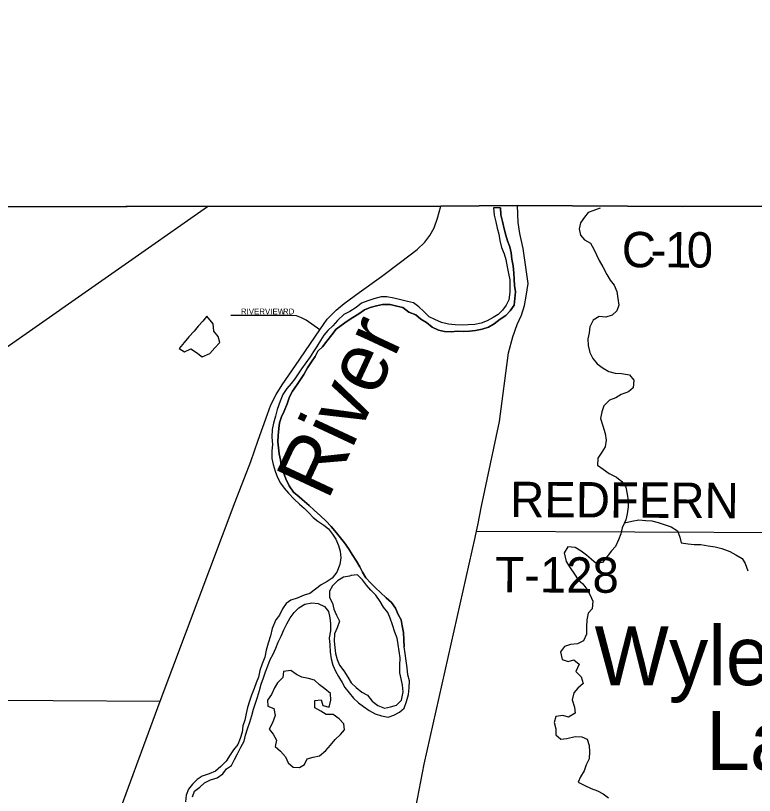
# Model space of a CAD drawing. Extents: x 1857828 to 2277390, y 930619 to 1324581.
# Drawn here: x 2128311 to 2134580, y 1216241 to 1222854 of the extents above; entities that cross this region are included whole.
import ezdxf

# ---------------------------------------------------------------- set-up
doc = ezdxf.new("R2010")
doc.units = 0
for name, color, linetype in [('GM_X_Adjacent_County', 7, 'Continuous'), ('GM_X_Corporation', 7, 'Continuous'), ('GM_X_County', 7, 'Continuous'), ('GM_X_County_Road', 7, 'Continuous'), ('GM_X_County_Road_Text', 7, 'Continuous'), ('GM_X_Major_River', 7, 'Continuous'), ('GM_X_Major_River_Text', 7, 'Continuous'), ('GM_X_Minor_Lake', 7, 'Continuous'), ('GM_X_Minor_Lake_Text', 7, 'Continuous'), ('GM_X_Minor_River', 7, 'Continuous'), ('GM_X_Rail_Line', 7, 'Continuous'), ('GM_X_State_Route', 7, 'Continuous'), ('GM_X_Township', 7, 'Continuous'), ('GM_X_Township_Road', 7, 'Continuous'), ('GM_X_Township_Road_Text', 7, 'Continuous'), ('GM_X_Township_Subdivision', 7, 'Continuous'), ('GM_X_Township_Subdivision_Text', 7, 'Continuous')]:
    doc.layers.add(name, color=color, linetype=linetype)

msp = doc.modelspace()

# ---------------------------------------------------------------- linework, layer by layer
at = {"layer": 'GM_X_Adjacent_County'}
msp.add_lwpolyline([(2139563.1, 1207294.1), (2139553.6, 1210761.2), (2139571.8, 1213893.1), (2139604.7, 1218402.7), (2139646.1, 1221239.5), (2136937.2, 1221238.6), (2136645.5, 1221239.3), (2136342.6, 1221236.4), (2136043.5, 1221235.6), (2135741.4, 1221239.3), (2135440.8, 1221237.8), (2135226.5, 1221239.7), (2135145.8, 1221238.6), (2133969.3, 1221233.9), (2132570.2, 1221243.7), (2131919.6, 1221238.9), (2126567.4, 1221231.3)], dxfattribs=at)
at = {"layer": 'GM_X_Corporation'}
msp.add_lwpolyline([(2139398.1, 1222941.2), (2139620.6, 1222848.6), (2139646.1, 1221239.5), (2136937.2, 1221238.6), (2136645.5, 1221239.3), (2136342.6, 1221236.4), (2136043.5, 1221235.6), (2135741.4, 1221239.3), (2135440.8, 1221237.8), (2135226.5, 1221239.7), (2135145.8, 1221238.6), (2133969.3, 1221233.9), (2132570.2, 1221243.7), (2131919.6, 1221238.9), (2126567.4, 1221231.3)], dxfattribs=at)
at = {"layer": 'GM_X_County'}
msp.add_lwpolyline([(2126567.4, 1221231.3), (2131919.6, 1221238.9), (2132570.2, 1221243.7), (2133969.3, 1221233.9), (2135145.8, 1221238.6), (2135226.5, 1221239.7), (2135440.8, 1221237.8), (2135741.4, 1221239.3), (2136043.5, 1221235.6), (2136342.6, 1221236.4), (2136645.5, 1221239.3), (2136937.2, 1221238.6), (2139646.1, 1221239.5), (2139604.7, 1218402.7), (2139571.8, 1213893.1), (2139553.6, 1210761.2), (2139563.1, 1207294.1)], dxfattribs=at)
at = {"layer": 'GM_X_County_Road'}
for points in [[(2126594.7, 1221231.4), (2131919.6, 1221238.9)], [(2129110.3, 1215882.2), (2129538.1, 1217040.7), (2130174, 1218731.1), (2130305.8, 1219071), (2130370.5, 1219253.7), (2130449.7, 1219474.8), (2130476.8, 1219552), (2130521, 1219640.5), (2130573.3, 1219721.2), (2130686.7, 1219887.6), (2130891.3, 1220188), (2130956.1, 1220278.1), (2131031.6, 1220355.3), (2131099.2, 1220411), (2131227.3, 1220504.5), (2131416.2, 1220642.5), (2131578.1, 1220762.3), (2131719.6, 1220869), (2131783.8, 1220933.5), (2131826.7, 1220988.9), (2131862.8, 1221054.8), (2131891.7, 1221137), (2131919.6, 1221238.9)], [(2132570.1, 1221243.7), (2133969.3, 1221233.9), (2135145.8, 1221238.6), (2135226.5, 1221239.7), (2135440.8, 1221237.8), (2135741.4, 1221239.3), (2136043.5, 1221235.6), (2136342.6, 1221236.4), (2136645.5, 1221239.3), (2136937.2, 1221238.6), (2139646.1, 1221239.5)], [(2121546.9, 1217132.5), (2124088.1, 1217072.5), (2129538.1, 1217040.7)]]:
    msp.add_lwpolyline(points, dxfattribs=at)
at = {"layer": 'GM_X_Major_River'}
for points in [[(2132366.8, 1221223.6), (2132371.5, 1221161.8), (2132386.2, 1221105.8), (2132396.9, 1221049.8), (2132411.5, 1220999.8), (2132420.2, 1220945.8), (2132435, 1220885.8), (2132455.7, 1220833.9), (2132470.3, 1220785.9), (2132483.1, 1220723.9), (2132493.9, 1220665.9), (2132504.5, 1220613.9), (2132505.2, 1220561.7), (2132505.8, 1220509.6), (2132496.6, 1220443.3), (2132473.1, 1220398.8), (2132441.6, 1220354.3), (2132406, 1220317.7), (2132362.2, 1220293.1), (2132312.4, 1220264.4), (2132260.5, 1220245.6), (2132208.5, 1220235), (2132152.4, 1220230.2), (2132100.3, 1220229.6), (2132040.2, 1220230.8), (2131984, 1220236.1), (2131925.6, 1220251.4), (2131867.2, 1220276.7), (2131820.8, 1220300.2), (2131776.1, 1220343.7), (2131733.5, 1220385.3), (2131687, 1220416.8), (2131636.7, 1220430.2), (2131580.4, 1220443.5), (2131520.1, 1220458.8), (2131461.8, 1220470.1), (2131411.7, 1220469.4), (2131349.8, 1220450.6), (2131299.9, 1220433.9), (2131246, 1220415.2), (2131200.3, 1220378.5), (2131146.6, 1220345.7), (2131096.8, 1220319), (2131041.3, 1220268.1), (2131001.8, 1220221.5), (2130960.2, 1220182.8), (2130926.6, 1220144.3), (2130899.1, 1220099.8), (2130867.6, 1220047.2), (2130838.1, 1220004.7), (2130810.6, 1219960.2), (2130775.1, 1219909.6), (2130737.7, 1219857), (2130710.1, 1219814.5), (2130680.6, 1219774), (2130649, 1219733.5), (2130611.4, 1219690.9), (2130580, 1219640.4), (2130554.6, 1219583.9), (2130529.4, 1219513.3), (2130516.1, 1219457), (2130500.8, 1219398.6), (2130487.4, 1219344.3), (2130486.2, 1219278.1), (2130491, 1219216), (2130485.7, 1219161.8), (2130486.5, 1219097.6), (2130497.1, 1219047.6), (2130513.8, 1218991.6), (2130534.6, 1218935.7), (2130559.2, 1218887.9), (2130589.8, 1218846.1), (2130626.4, 1218804.5), (2130675.2, 1218753), (2130719.8, 1218711.4), (2130758.3, 1218677.8), (2130798.9, 1218636.2), (2130835.5, 1218598.6), (2130876, 1218565), (2130926.5, 1218533.6), (2130965, 1218500), (2130999.6, 1218456.3), (2131028.2, 1218412.5), (2131050.9, 1218358.6), (2131065.6, 1218310.7), (2131070.3, 1218254.6), (2131061, 1218198.3), (2131035.7, 1218133.8), (2130996.2, 1218083.1), (2130954.5, 1218054.5), (2130902.7, 1218025.8), (2130855, 1217989.1), (2130807.4, 1217954.3), (2130759.4, 1217937.7), (2130701.6, 1217912.9), (2130647.7, 1217896.1), (2130606, 1217867.5), (2130574.4, 1217823), (2130549, 1217770.5), (2130519.4, 1217730), (2130488.3, 1217655.4)], [(2132425.4, 1221223.4), (2132429.6, 1221164.5), (2132442.3, 1221108.5), (2132457.1, 1221046.5), (2132469.8, 1220992.5), (2132486.4, 1220944.6), (2132505.1, 1220892.7), (2132515.8, 1220840.7), (2132522.4, 1220788.6), (2132533.2, 1220730.6), (2132537.9, 1220670.4), (2132540.6, 1220618.3), (2132545.2, 1220566.2), (2132553.9, 1220510.2), (2132546.6, 1220453.9), (2132541.3, 1220397.7), (2132507.8, 1220351.1), (2132470.2, 1220310.5), (2132422.5, 1220279.8), (2132370.9, 1220239), (2132323.1, 1220212.4), (2132269.2, 1220193.6), (2132213.2, 1220182.9), (2132163.1, 1220178.2), (2132111, 1220173.5), (2132056.9, 1220176.8), (2132006.8, 1220172.2), (2131950.7, 1220173.5), (2131900.4, 1220184.9), (2131846, 1220210.2), (2131797.3, 1220251.7), (2131750.9, 1220279.2), (2131708.3, 1220314.8), (2131647.9, 1220340.1), (2131597.3, 1220377.6), (2131545, 1220390.9), (2131490.7, 1220404.3), (2131424.6, 1220403.4), (2131372.6, 1220392.7), (2131320.6, 1220378), (2131272.8, 1220357.3), (2131223.1, 1220324.6), (2131171.3, 1220293.8), (2131123.6, 1220261.1), (2131073.9, 1220224.4), (2131032.2, 1220193.8), (2130994.7, 1220145.1), (2130953.3, 1220092.5), (2130915.8, 1220043.8), (2130876.1, 1220009.2), (2130852.6, 1219962.8), (2130821.1, 1219916.3), (2130787.7, 1219865.7), (2130756.3, 1219811.1), (2130728.7, 1219768.6), (2130695.3, 1219718.1), (2130661.8, 1219667.5), (2130634.3, 1219621), (2130615, 1219562.6), (2130589.7, 1219500.1), (2130568.3, 1219451.7), (2130550.9, 1219401.3), (2130543.5, 1219351), (2130540.2, 1219292.8), (2130534.8, 1219238.6), (2130541.5, 1219188.5), (2130548.1, 1219138.5), (2130558.8, 1219086.5), (2130565.4, 1219036.4), (2130584.2, 1218978.5), (2130602.9, 1218924.6), (2130633.7, 1218866.8), (2130668.4, 1218813.1), (2130717, 1218773.6), (2130761.6, 1218734), (2130802.2, 1218698.4), (2130844.7, 1218660.9), (2130897.5, 1218611.4), (2130944.1, 1218567.9), (2130988.8, 1218520.3), (2131033.6, 1218466.7), (2131068.2, 1218425.1), (2131102.8, 1218383.4), (2131135.5, 1218333.6), (2131168.1, 1218283.9), (2131202.9, 1218226.2), (2131231.6, 1218178.4), (2131254.2, 1218132.6), (2131282.9, 1218086.8), (2131325.5, 1218039.2), (2131364.1, 1217999.6), (2131408.7, 1217960.1), (2131455.4, 1217916.5), (2131502, 1217877), (2131534.6, 1217829.3), (2131557.4, 1217775.4), (2131582, 1217729.6), (2131592.6, 1217677.6), (2131603.4, 1217621.6), (2131606.1, 1217561.4), (2131608.9, 1217499.3)], [(2131608.9, 1217499.3), (2131606.1, 1217561.4), (2131603.4, 1217621.6), (2131592.6, 1217677.6), (2131582, 1217729.6), (2131557.4, 1217775.4), (2131534.6, 1217829.3), (2131502, 1217877), (2131455.4, 1217916.5), (2131408.7, 1217960.1), (2131364.1, 1217999.6), (2131325.5, 1218039.2), (2131282.9, 1218086.8), (2131254.2, 1218132.6), (2131231.6, 1218178.4), (2131202.9, 1218226.2), (2131168.1, 1218283.9), (2131135.5, 1218333.6), (2131102.8, 1218383.4), (2131068.2, 1218425.1), (2131033.6, 1218466.7), (2130988.8, 1218520.3), (2130944.1, 1218567.9), (2130897.5, 1218611.4), (2130844.7, 1218660.9), (2130802.2, 1218698.4), (2130761.6, 1218734), (2130717, 1218773.6), (2130668.4, 1218813.1), (2130633.7, 1218866.8), (2130602.9, 1218924.6), (2130584.2, 1218978.5), (2130565.4, 1219036.4), (2130558.8, 1219086.5), (2130548.1, 1219138.5), (2130541.5, 1219188.5), (2130534.8, 1219238.6), (2130540.2, 1219292.8), (2130543.5, 1219351), (2130550.9, 1219401.3), (2130568.3, 1219451.7), (2130589.7, 1219500.1), (2130615, 1219562.6), (2130634.3, 1219621), (2130661.8, 1219667.5), (2130695.3, 1219718.1), (2130728.7, 1219768.6), (2130756.3, 1219811.1), (2130787.7, 1219865.7), (2130821.1, 1219916.3), (2130852.6, 1219962.8), (2130876.1, 1220009.2), (2130915.8, 1220043.8), (2130953.3, 1220092.5), (2130994.7, 1220145.1), (2131032.2, 1220193.8), (2131073.9, 1220224.4), (2131123.6, 1220261.1), (2131171.3, 1220293.8), (2131223.1, 1220324.6), (2131272.8, 1220357.3), (2131320.6, 1220378), (2131372.6, 1220392.7), (2131424.6, 1220403.4), (2131490.7, 1220404.3), (2131545, 1220390.9), (2131597.3, 1220377.6), (2131647.9, 1220340.1), (2131708.3, 1220314.8), (2131750.9, 1220279.2), (2131797.3, 1220251.7), (2131846, 1220210.2), (2131900.4, 1220184.9), (2131950.7, 1220173.5), (2132006.8, 1220172.2), (2132056.9, 1220176.8), (2132111, 1220173.5), (2132163.1, 1220178.2), (2132213.2, 1220182.9), (2132269.2, 1220193.6), (2132323.1, 1220212.4), (2132370.9, 1220239), (2132422.5, 1220279.8), (2132470.2, 1220310.5), (2132507.8, 1220351.1), (2132541.3, 1220397.7), (2132546.6, 1220453.9), (2132553.9, 1220510.2), (2132545.2, 1220566.2), (2132540.6, 1220618.3), (2132537.9, 1220670.4), (2132533.2, 1220730.6), (2132522.4, 1220788.6), (2132515.8, 1220840.7), (2132505.1, 1220892.7), (2132486.4, 1220944.6), (2132469.8, 1220992.5), (2132457.1, 1221046.5), (2132442.3, 1221108.5), (2132429.6, 1221164.5), (2132425.4, 1221223.3)], [(2132425.4, 1221223.3), (2132366.8, 1221223.6)], [(2131586.4, 1217047.7), (2131599.6, 1217118.1), (2131594.9, 1217176.2), (2131582.2, 1217228.1), (2131571.5, 1217280.2), (2131572.7, 1217342.4), (2131574, 1217406.6), (2131565.2, 1217462.6), (2131556.5, 1217520.7), (2131549.8, 1217574.8), (2131529.1, 1217624.6), (2131508.3, 1217686.6), (2131489.6, 1217742.5), (2131470.9, 1217792.4), (2131432.3, 1217836), (2131403.7, 1217883.8), (2131366.9, 1217937.5), (2131326.3, 1217981.1), (2131289.6, 1218024.7), (2131255, 1218068.4), (2131212.4, 1218110), (2131156.3, 1218105.2)], [(2131586.4, 1217047.7), (2131599.6, 1217118.1), (2131594.9, 1217176.2), (2131582.2, 1217228.1), (2131571.5, 1217280.2), (2131572.7, 1217342.4), (2131574, 1217406.6), (2131565.2, 1217462.6), (2131556.5, 1217520.7), (2131549.8, 1217574.8), (2131529.1, 1217624.6), (2131508.3, 1217686.6), (2131489.6, 1217742.5), (2131470.9, 1217792.4), (2131432.3, 1217836), (2131403.7, 1217883.8), (2131366.9, 1217937.5), (2131326.3, 1217981.1), (2131289.6, 1218024.7), (2131255, 1218068.4), (2131212.4, 1218110), (2131157.5, 1218105.3)], [(2131157.5, 1218105.3), (2131144.4, 1218101.1), (2131092.3, 1218092.4), (2131042.6, 1218061.7), (2130999, 1218019), (2130973.5, 1217972.5), (2130974.2, 1217920.4), (2131000.9, 1217870.6), (2131011.5, 1217820.6), (2131034.2, 1217768.7), (2131058.9, 1217718.9), (2131039.5, 1217662.5), (2131018.1, 1217610), (2131012.9, 1217547.8), (2131019.6, 1217493.7), (2131026.2, 1217443.7), (2131040.8, 1217393.7), (2131059.5, 1217345.8), (2131096.2, 1217296.1), (2131128.9, 1217242.4), (2131157.6, 1217196.6), (2131200.2, 1217155), (2131248.8, 1217117.6), (2131297.2, 1217090.1), (2131335.9, 1217040.4), (2131384.5, 1217003), (2131440.9, 1216981.6), (2131492.9, 1216992.3), (2131542.8, 1217005), (2131586.4, 1217047.7)], [(2129812.3, 1216228.6), (2129829.8, 1216276.9), (2129875.4, 1216311.6), (2129913.1, 1216346.2), (2129964.9, 1216372.9), (2130020.8, 1216389.7), (2130068.5, 1216424.4), (2130100.1, 1216464.9), (2130141.8, 1216495.6), (2130167.2, 1216546), (2130192.7, 1216594.5), (2130222.1, 1216649), (2130249.5, 1216701.6), (2130260.9, 1216751.8), (2130278.3, 1216804.2), (2130297.7, 1216860.6), (2130315, 1216917), (2130328.3, 1216973.3), (2130347.8, 1217023.7), (2130363.2, 1217074.1), (2130380.5, 1217130.5), (2130395.9, 1217182.8), (2130413.3, 1217237.2), (2130432.7, 1217289.6), (2130450.1, 1217340), (2130471.5, 1217394.4), (2130497, 1217438.9), (2130518.4, 1217489.3), (2130539.8, 1217539.7), (2130563.3, 1217592.2), (2130586.7, 1217644.6), (2130612.1, 1217695.1), (2130639.5, 1217745.6), (2130675, 1217792.2), (2130714.6, 1217832.8), (2130764.4, 1217863.5), (2130824.4, 1217874.3), (2130878.6, 1217869), (2130933, 1217843.6), (2130965.6, 1217799.9), (2130978.3, 1217745.9), (2130983, 1217695.8), (2130981.7, 1217637.6), (2130970.4, 1217577.3), (2130977.2, 1217517.2), (2130979.9, 1217455.1), (2130988.7, 1217399), (2131003.4, 1217345.1), (2131026, 1217293.2), (2131050.7, 1217249.4), (2131081.3, 1217199.6), (2131105.9, 1217155.8), (2131142.6, 1217110.2), (2131179.2, 1217064.5), (2131221.8, 1217026.9), (2131262.3, 1216993.4), (2131310.9, 1216959.9), (2131361.3, 1216932.5), (2131415.7, 1216915.1), (2131471.9, 1216903.8), (2131521.8, 1216920.5), (2131569.6, 1216947.2), (2131607.3, 1216981.8), (2131628.7, 1217036.2), (2131644, 1217096.6), (2131649.3, 1217152.8), (2131652.5, 1217213), (2131639.9, 1217263), (2131633.1, 1217323.1), (2131624.4, 1217381.1), (2131615.6, 1217443.2), (2131608.9, 1217499.3)], [(2130488.3, 1217655.4), (2130473, 1217595), (2130453.8, 1217530.6), (2130436.4, 1217472.2), (2130425.1, 1217413.9), (2130403.8, 1217357.4), (2130382.4, 1217301), (2130371.1, 1217244.7), (2130351.6, 1217196.3), (2130336.2, 1217148), (2130312.9, 1217091.5), (2130295.4, 1217041.1), (2130280.1, 1216984.8), (2130268.7, 1216934.5), (2130255.3, 1216878.1), (2130239.9, 1216829.8), (2130232.5, 1216777.6), (2130215.2, 1216723.2), (2130195.7, 1216672.8), (2130160.2, 1216626.2), (2130132.7, 1216583.7), (2130097.3, 1216531.1), (2130053.7, 1216486.4), (2130006.1, 1216445.7), (2129954.3, 1216422.9), (2129894.3, 1216404.1), (2129850.6, 1216375.5), (2129811, 1216334.9), (2129779.5, 1216292.3), (2129758, 1216241.9), (2129752.7, 1216185.7)]]:
    msp.add_lwpolyline(points, dxfattribs=at)
at = {"layer": 'GM_X_Minor_Lake'}
for points in [[(2129934.2, 1220306), (2129898.7, 1220261.4), (2129861.1, 1220218.8), (2129827.5, 1220178.3), (2129782, 1220129.6), (2129742.5, 1220082.9), (2129699.1, 1220030.2), (2129745.5, 1220002.7), (2129797.3, 1220027.5), (2129845.8, 1219996), (2129894.4, 1219960.5), (2129958.2, 1219987.4), (2130001.7, 1220036.1), (2130043.3, 1220080.8), (2130030.6, 1220132.8)], [(2130030.6, 1220132.8), (2129991.9, 1220178.4), (2129987.1, 1220240.5), (2129934.2, 1220306)], [(2130647.1, 1217300.4), (2130585, 1217291.6), (2130577.7, 1217239.3), (2130532.1, 1217196.6), (2130506.6, 1217152.1), (2130483.2, 1217097.7), (2130449.7, 1217049.1), (2130452.3, 1216997), (2130502.7, 1216977.6), (2130513.4, 1216919.6), (2130492.2, 1216857.1), (2130462.8, 1216802.6), (2130497.4, 1216760.9), (2130524.1, 1216709.1), (2130512.7, 1216656.8), (2130559.3, 1216615.3), (2130602, 1216567.7), (2130624.7, 1216517.8), (2130667.2, 1216480.2), (2130719.4, 1216476.9), (2130763.2, 1216503.5), (2130784.7, 1216550), (2130836.6, 1216564.7), (2130890.6, 1216575.4)], [(2130890.6, 1216575.4), (2130944.1, 1216622.2), (2130981.7, 1216666.8), (2131023.2, 1216713.5), (2131068.8, 1216758.2), (2131102.4, 1216796.8), (2131095.7, 1216848.8), (2131057.1, 1216890.4), (2131004.5, 1216925.9), (2130946.4, 1216927.1), (2130901.9, 1216954.6), (2130849.5, 1216984.1), (2130850.7, 1217046.2), (2130904.8, 1217050.9), (2130919.4, 1217003), (2130971.7, 1216989.6), (2130987, 1217048), (2130982.3, 1217106.1), (2130935.7, 1217145.6), (2130889.1, 1217179.1), (2130846.6, 1217216.7), (2130796.3, 1217232.1), (2130740, 1217243.4), (2130695.6, 1217266.9), (2130647.1, 1217300.4)]]:
    msp.add_lwpolyline(points, dxfattribs=at)
at = {"layer": 'GM_X_Minor_River'}
for points in [[(2133270.7, 1221221.4), (2133169.1, 1221184), (2133137.5, 1221143.5), (2133104, 1221096.9), (2133092.6, 1221046.7), (2133105.3, 1220990.6), (2133137.9, 1220951), (2133188.3, 1220923.5), (2133217, 1220873.7), (2133239.7, 1220823.9), (2133262.3, 1220778), (2133295.1, 1220724.3), (2133328, 1220658.5), (2133356.6, 1220610.8), (2133389.2, 1220567.1), (2133411.9, 1220513.2), (2133422.7, 1220455.2), (2133429.4, 1220397.1), (2133414, 1220348.7), (2133374.3, 1220312.1), (2133320.4, 1220295.4), (2133264.2, 1220300.7), (2133212.5, 1220269.9), (2133183.1, 1220213.4), (2133177.7, 1220163.2), (2133166.3, 1220112.9), (2133171, 1220054.8), (2133183.8, 1219996.8), (2133208.5, 1219944.9), (2133247.1, 1219901.3), (2133295.7, 1219863.8), (2133346.2, 1219836.4), (2133398.5, 1219821), (2133452.6, 1219817.7), (2133520.9, 1219806.5), (2133557.6, 1219762.8), (2133552.4, 1219696.6), (2133512.7, 1219664), (2133450.8, 1219641.1), (2133403.1, 1219612.4), (2133351.2, 1219593.7), (2133303.7, 1219545), (2133284.2, 1219494.6), (2133274.9, 1219438.3), (2133293.7, 1219374.3), (2133312.6, 1219308.4), (2133321.3, 1219252.3), (2133314, 1219198.1), (2133284.5, 1219151.6), (2133251, 1219101), (2133247.8, 1219040.8), (2133296.3, 1219007.3), (2133348.9, 1218969.9), (2133411.4, 1218940.6), (2133455.9, 1218903), (2133488.6, 1218855.3), (2133501.4, 1218795.3), (2133508.1, 1218739.2), (2133508.7, 1218687.1), (2133501.4, 1218628.8), (2133488.1, 1218576.5), (2133458.8, 1218509.9), (2133445.4, 1218459.6), (2133428, 1218409.2), (2133400.6, 1218352.7), (2133367, 1218314.2), (2133331.5, 1218267.6), (2133292, 1218216.9), (2133238, 1218208.2), (2133195.5, 1218243.8), (2133154.9, 1218279.3), (2133110.4, 1218310.9), (2133057.9, 1218342.3), (2132997.7, 1218347.5), (2132966.3, 1218297), (2132983.2, 1218223), (2133015.9, 1218171.3), (2133054.7, 1218117.6), (2133085.4, 1218069.9), (2133123.9, 1218034.2), (2133158.5, 1217990.6), (2133187.2, 1217938.8), (2133209.9, 1217886.9), (2133204.7, 1217822.7), (2133169.1, 1217786.1), (2133157.7, 1217729.8), (2133156.5, 1217669.6), (2133155.2, 1217609.4), (2133129.9, 1217552.9), (2133078.1, 1217526.2), (2133020, 1217521.4), (2132968.1, 1217502.7), (2132934.6, 1217458.1), (2132949.4, 1217394.1), (2132999.7, 1217376.7), (2133047.7, 1217391.4), (2133092.2, 1217353.9), (2133064.9, 1217291.3), (2133109.6, 1217245.8), (2133128.3, 1217189.8), (2133082.7, 1217149.1)], [(2133477.4, 1218552.3), (2133540.3, 1218565.1), (2133598.3, 1218577.9), (2133658.5, 1218572.7), (2133710.7, 1218569.3), (2133765, 1218554), (2133823.4, 1218534.7), (2133873.7, 1218517.3), (2133926.3, 1218483.8), (2133946.9, 1218431.9), (2133959.6, 1218382), (2134017.8, 1218374.7), (2134068, 1218369.3), (2134126.2, 1218368.1), (2134188.4, 1218356.8), (2134248.7, 1218349.6), (2134305, 1218334.2), (2134371.5, 1218309), (2134423.9, 1218281.6), (2134476.4, 1218250.2), (2134503.1, 1218206.4), (2134525.8, 1218146.5)], [(2133082.7, 1217149.1), (2133047.1, 1217110.6), (2133033.8, 1217050.2), (2133052.6, 1216990.3), (2133059.3, 1216938.2), (2133003.6, 1216903.4), (2132953.3, 1216918.8), (2132895.2, 1216910), (2132879.8, 1216857.7), (2132896.5, 1216805.8), (2132895.1, 1216755.6), (2132937.7, 1216718), (2132989.7, 1216724.7), (2133059.7, 1216739.6), (2133115.9, 1216738.4), (2133162.3, 1216716.9), (2133177, 1216662.9), (2133181.6, 1216610.8), (2133178.3, 1216550.6), (2133152.9, 1216500.1), (2133135.5, 1216447.8), (2133104, 1216399.2), (2133084.6, 1216352.8), (2133141, 1216325.5), (2133195.5, 1216298.1), (2133249.9, 1216280.8), (2133298.3, 1216253.3), (2133342.8, 1216219.8)]]:
    msp.add_lwpolyline(points, dxfattribs=at)
at = {"layer": 'GM_X_Rail_Line'}
msp.add_lwpolyline([(2113702.7, 1209835.7), (2115701.5, 1211241.6), (2116583.7, 1211864), (2118108.5, 1212934.3), (2121004.2, 1214970.6), (2121502.4, 1215319.8), (2124127.4, 1217162.8), (2126729.8, 1218986.5), (2127518.6, 1219540.5), (2128231.8, 1220038.6), (2129156.2, 1220686.9), (2129939.2, 1221235.1)], dxfattribs=at)
at = {"layer": 'GM_X_State_Route'}
for points in [[(2132570.1, 1221243.7), (2131919.6, 1221238.9)], [(2132232.7, 1218532), (2132264.9, 1218693), (2132417, 1219411.2), (2132494.1, 1219994.6), (2132529.3, 1220130.8), (2132568.1, 1220232.9), (2132602.9, 1220312.9), (2132629.6, 1220395), (2132644.3, 1220473.1), (2132659.8, 1220582.6), (2132619.2, 1220879.1), (2132589.3, 1221004.6), (2132576.1, 1221097.8), (2132570.1, 1221243.7)], [(2132210.6, 1218428.3), (2132222.4, 1218480.8), (2132232.7, 1218532)], [(2129397.8, 1208387.3), (2129736.1, 1209045.4), (2130585.3, 1210603.8), (2130823.4, 1210886.8), (2130863.5, 1210934.5), (2130908.4, 1212210.3), (2130968.3, 1212682.1), (2131136.5, 1213621.9), (2131348.5, 1214285.4), (2131365, 1214340.3), (2131441.3, 1214587.3), (2131549, 1214909), (2131590.3, 1215063.2), (2131614.5, 1215327.9), (2131634.8, 1215604.6), (2131665.1, 1215881.3), (2131680.1, 1215991.5), (2131778.4, 1216506.5), (2132210.6, 1218428.3)]]:
    msp.add_lwpolyline(points, dxfattribs=at)
at = {"layer": 'GM_X_Township'}
msp.add_lwpolyline([(2126567.4, 1221231.3), (2131919.6, 1221238.9), (2132570.2, 1221243.7), (2133969.3, 1221233.9), (2135145.8, 1221238.6), (2135226.5, 1221239.7), (2135440.8, 1221237.8), (2135741.4, 1221239.3), (2136043.5, 1221235.6), (2136342.6, 1221236.4), (2136645.5, 1221239.3), (2136937.2, 1221238.6), (2139646.1, 1221239.5), (2139604.7, 1218402.7), (2139571.8, 1213893.1), (2139553.6, 1210761.2), (2139563.1, 1207294.1)], dxfattribs=at)
at = {"layer": 'GM_X_Township_Road'}
msp.add_lwpolyline([(2132222.4, 1218480.8), (2134907.8, 1218470.1), (2135024.5, 1218477.2), (2135325.3, 1218480.8), (2139604.6, 1218402.7)], dxfattribs=at)
at = {"layer": 'GM_X_Township_Subdivision'}
msp.add_lwpolyline([(2130891.3, 1220188), (2130775.6, 1220270.3), (2130736.5, 1220291.8), (2130694, 1220306.3), (2130648, 1220309.5), (2130308.9, 1220309.6), (2130136.1, 1220310.6)], dxfattribs=at)

# ---------------------------------------------------------------- texts
at = {"layer": 'GM_X_County_Road_Text'}
for s, rotation, p in [('C', 359.61923, (2133454, 1220720.2)), ('0', 359.89966, (2134005.6, 1220717.3)), ('1', 359.82706, (2133821.9, 1220717.9)), ('-', 359.70452, (2133699.1, 1220718.5))]:
    msp.add_text(s, height=300, rotation=rotation, dxfattribs=at).set_placement(p)
at = {"layer": 'GM_X_Major_River_Text'}
msp.add_text('River', height=500.3, rotation=64.98624, dxfattribs=at).set_placement((2130959.3, 1218734.1))
at = {"layer": 'GM_X_Minor_Lake_Text'}
for s, rotation, p in [('Wyleswood', 359.98567, (2133223.2, 1217175.6)), ('Lake', 359.98563, (2134170.3, 1216455.9))]:
    msp.add_text(s, height=500.28, rotation=rotation, dxfattribs=at).set_placement(p)
at = {"layer": 'GM_X_Township_Road_Text'}
for s, rotation, p in [('REDFERN', 359.69746, (2132507.2, 1218601.3)), ('T-128', 359.71715, (2132380.8, 1217963.7))]:
    msp.add_text(s, height=300, rotation=rotation, dxfattribs=at).set_placement(p)
at = {"layer": 'GM_X_Township_Subdivision_Text'}
for s, p in [('RIVERVIEW', (2130223, 1220319.7)), ('RD', (2130579.4, 1220319.7))]:
    msp.add_text(s, height=50, rotation=0.00001, dxfattribs=at).set_placement(p)

doc.saveas('drawing.dxf')
